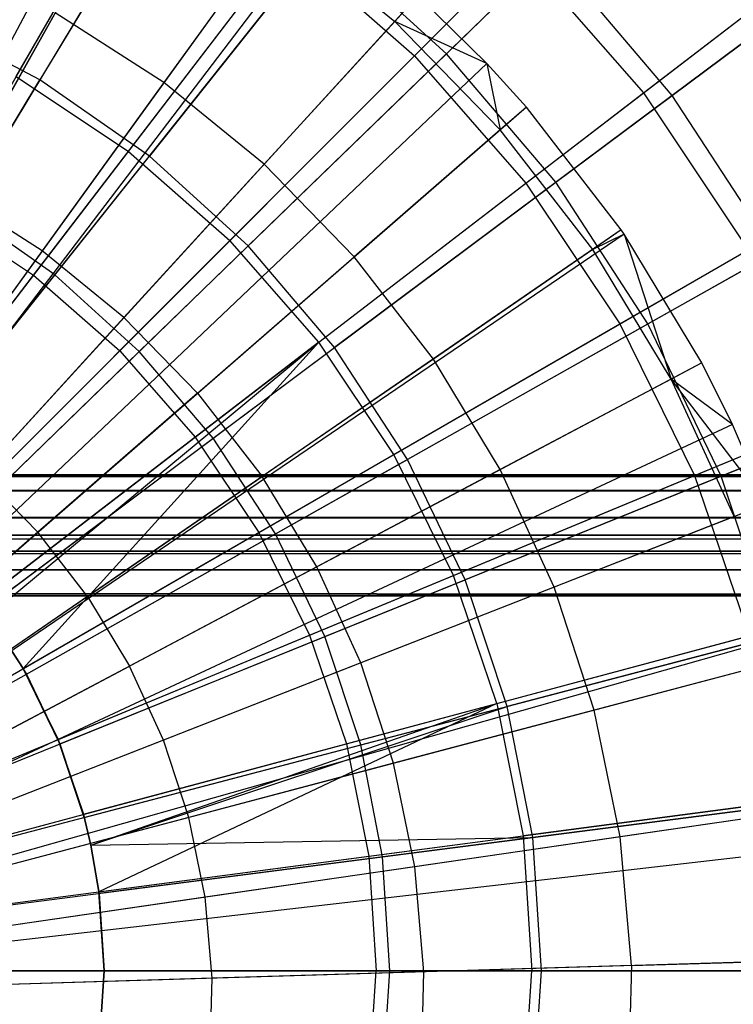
# Model space of a CAD drawing. Extents: x 0.2 to 40.1, y -6.7 to 6.7.
# Tile 505 of 516: x 38.03 to 38.495, y 3.387 to 4.028. Entities that reach past the tile are written whole.
import ezdxf

# ---------------------------------------------------------------- set-up
doc = ezdxf.new("R2010")
doc.units = 0
doc.header["$MEASUREMENT"] = 0
doc.layers.get('0').update_dxf_attribs({"color": 13, "linetype": 'CONTINUOUS'})

# ---------------------------------------------------------------- blocks, each defined once
blk = doc.blocks.new('SNOWBALL_XIV_PM3_STL')
at = {"color": 0}
for p, q in [((38.10807, 4.17114, 17.39542), (37.77568, 3.54749, 17.61196)), ((38.10807, 4.17114, 17.39542), (37.77568, 3.54749, 17.61196)), ((38.12571, 4.16148, 17.39542), (37.77925, 3.54554, 17.61196)), ((38.12571, 4.16148, 17.39542), (37.77925, 3.54554, 17.61196)), ((38.21089, 4.10694, 17.39542), (37.79647, 3.53451, 17.61196)), ((38.21089, 4.10694, 17.39542), (37.79647, 3.53451, 17.61196)), ((38.22807, 4.09418, 17.39542), (37.79995, 3.53193, 17.61196)), ((38.22807, 4.09418, 17.39542), (37.79995, 3.53193, 17.61196)), ((38.1977, 4.08873, 17.40591), (38.12379, 3.98664, 17.45998)), ((38.1977, 4.08873, 17.40591), (38.12379, 3.98664, 17.45998)), ((38.1977, 4.08873, 17.40591), (38.27412, 4.02646, 17.40591)), ((38.1977, 4.08873, 17.40591), (38.27412, 4.02646, 17.40591)), ((38.28929, 4.04305, 17.39542), (37.81233, 3.52159, 17.61196)), ((38.28929, 4.04305, 17.39542), (37.81233, 3.52159, 17.61196)), ((38.28929, 4.04305, 17.39542), (38.27412, 4.02646, 17.40591)), ((38.28929, 4.04305, 17.39542), (38.27412, 4.02646, 17.40591)), ((38.33418, 3.99897, 17.39542), (38.28929, 4.04305, 17.39542)), ((38.33418, 3.99897, 17.39542), (38.28929, 4.04305, 17.39542)), ((38.05289, 4.03203, 17.45998), (37.98657, 3.91411, 17.50945)), ((38.05289, 4.03203, 17.45998), (37.98657, 3.91411, 17.50945)), ((38.12379, 3.98664, 17.45998), (38.05289, 4.03203, 17.45998)), ((38.12379, 3.98664, 17.45998), (38.05289, 4.03203, 17.45998)), ((38.18905, 3.93346, 17.45998), (38.27412, 4.02646, 17.40591)), ((38.18905, 3.93346, 17.45998), (38.27412, 4.02646, 17.40591)), ((38.34294, 3.95589, 17.40591), (38.27412, 4.02646, 17.40591)), ((38.34294, 3.95589, 17.40591), (38.27412, 4.02646, 17.40591)), ((38.33418, 3.99897, 17.39542), (38.27412, 4.02646, 17.40591)), ((38.33418, 3.99897, 17.39542), (38.27412, 4.02646, 17.40591)), ((38.33418, 3.99897, 17.39542), (37.82141, 3.51268, 17.61196)), ((38.33418, 3.99897, 17.39542), (37.82141, 3.51268, 17.61196)), ((38.35991, 3.97064, 17.39542), (38.33418, 3.99897, 17.39542)), ((38.33418, 3.99897, 17.39542), (38.34294, 3.95589, 17.40591)), ((38.33418, 3.99897, 17.39542), (38.34294, 3.95589, 17.40591)), ((38.35991, 3.97064, 17.39542), (38.33418, 3.99897, 17.39542)), ((38.12379, 3.98664, 17.45998), (38.04446, 3.87705, 17.50945)), ((38.12379, 3.98664, 17.45998), (38.04446, 3.87705, 17.50945)), ((38.18905, 3.93346, 17.45998), (38.12379, 3.98664, 17.45998)), ((38.18905, 3.93346, 17.45998), (38.12379, 3.98664, 17.45998)), ((38.35991, 3.97064, 17.39542), (37.82661, 3.50695, 17.61196)), ((38.35991, 3.97064, 17.39542), (37.82661, 3.50695, 17.61196)), ((38.35991, 3.97064, 17.39542), (38.34294, 3.95589, 17.40591)), ((38.35991, 3.97064, 17.39542), (38.34294, 3.95589, 17.40591)), ((38.4218, 3.89065, 17.39542), (38.35991, 3.97064, 17.39542)), ((38.4218, 3.89065, 17.39542), (38.35991, 3.97064, 17.39542)), ((38.34294, 3.95589, 17.40591), (38.24782, 3.87319, 17.45998)), ((38.34294, 3.95589, 17.40591), (38.24782, 3.87319, 17.45998)), ((38.40327, 3.87793, 17.40591), (38.34294, 3.95589, 17.40591)), ((38.40327, 3.87793, 17.40591), (38.34294, 3.95589, 17.40591)), ((38.18905, 3.93346, 17.45998), (38.09774, 3.83363, 17.50945)), ((38.18905, 3.93346, 17.45998), (38.09774, 3.83363, 17.50945)), ((38.18905, 3.93346, 17.45998), (38.24782, 3.87319, 17.45998)), ((38.18905, 3.93346, 17.45998), (38.24782, 3.87319, 17.45998)), ((38.04446, 3.87705, 17.50945), (37.98657, 3.91411, 17.50945)), ((38.04446, 3.87705, 17.50945), (37.98657, 3.91411, 17.50945)), ((38.4218, 3.89065, 17.39542), (37.83912, 3.49077, 17.61196)), ((38.4218, 3.89065, 17.39542), (37.83912, 3.49077, 17.61196)), ((38.42363, 3.88797, 17.39542), (37.83912, 3.49077, 17.61196)), ((38.42363, 3.88797, 17.39542), (37.83912, 3.49077, 17.61196)), ((38.4218, 3.89065, 17.39542), (38.40327, 3.87793, 17.40591)), ((38.4218, 3.89065, 17.39542), (38.40327, 3.87793, 17.40591)), ((38.42363, 3.88797, 17.39542), (38.40327, 3.87793, 17.40591)), ((38.42363, 3.88797, 17.39542), (38.40327, 3.87793, 17.40591)), ((38.42363, 3.88797, 17.39542), (38.4218, 3.89065, 17.39542)), ((38.42363, 3.88797, 17.39542), (38.4218, 3.89065, 17.39542)), ((38.47418, 3.80412, 17.39542), (38.42363, 3.88797, 17.39542)), ((38.42363, 3.88797, 17.39542), (38.45432, 3.7936, 17.40591)), ((38.42363, 3.88797, 17.39542), (38.45432, 3.7936, 17.40591)), ((38.47418, 3.80412, 17.39542), (38.42363, 3.88797, 17.39542)), ((38.04446, 3.87705, 17.50945), (37.96349, 3.76522, 17.55129)), ((38.04446, 3.87705, 17.50945), (37.96349, 3.76522, 17.55129)), ((38.09774, 3.83363, 17.50945), (38.04446, 3.87705, 17.50945)), ((38.09774, 3.83363, 17.50945), (38.04446, 3.87705, 17.50945)), ((38.14573, 3.78442, 17.50945), (38.24782, 3.87319, 17.45998)), ((38.14573, 3.78442, 17.50945), (38.24782, 3.87319, 17.45998)), ((38.29934, 3.80661, 17.45998), (38.24782, 3.87319, 17.45998)), ((38.29934, 3.80661, 17.45998), (38.24782, 3.87319, 17.45998)), ((38.40327, 3.87793, 17.40591), (38.29934, 3.80661, 17.45998)), ((38.40327, 3.87793, 17.40591), (38.29934, 3.80661, 17.45998)), ((38.45432, 3.7936, 17.40591), (38.40327, 3.87793, 17.40591)), ((38.45432, 3.7936, 17.40591), (38.40327, 3.87793, 17.40591)), ((38.09774, 3.83363, 17.50945), (38.00456, 3.73176, 17.55129)), ((38.09774, 3.83363, 17.50945), (38.00456, 3.73176, 17.55129)), ((38.14573, 3.78442, 17.50945), (38.09774, 3.83363, 17.50945)), ((38.14573, 3.78442, 17.50945), (38.09774, 3.83363, 17.50945)), ((38.47418, 3.80412, 17.39542), (37.84972, 3.47328, 17.61196)), ((38.47418, 3.80412, 17.39542), (37.84972, 3.47328, 17.61196)), ((38.29934, 3.80661, 17.45998), (38.18779, 3.73006, 17.50945)), ((38.29934, 3.80661, 17.45998), (38.18779, 3.73006, 17.50945)), ((38.34294, 3.73459, 17.45998), (38.29934, 3.80661, 17.45998)), ((38.34294, 3.73459, 17.45998), (38.29934, 3.80661, 17.45998)), ((38.47418, 3.80412, 17.39542), (38.45432, 3.7936, 17.40591)), ((38.47418, 3.80412, 17.39542), (38.45432, 3.7936, 17.40591)), ((38.49413, 3.76406, 17.39542), (38.47418, 3.80412, 17.39542)), ((38.49413, 3.76406, 17.39542), (38.47418, 3.80412, 17.39542)), ((38.45432, 3.7936, 17.40591), (38.34294, 3.73459, 17.45998)), ((38.45432, 3.7936, 17.40591), (38.34294, 3.73459, 17.45998)), ((38.49542, 3.704, 17.40591), (38.45432, 3.7936, 17.40591)), ((38.49542, 3.704, 17.40591), (38.45432, 3.7936, 17.40591)), ((38.51635, 3.71219, 17.39542), (38.45432, 3.7936, 17.40591)), ((38.51635, 3.71219, 17.39542), (38.45432, 3.7936, 17.40591)), ((38.49413, 3.76406, 17.39542), (38.45432, 3.7936, 17.40591)), ((38.49413, 3.76406, 17.39542), (38.45432, 3.7936, 17.40591)), ((38.14573, 3.78442, 17.50945), (38.04154, 3.69383, 17.55129)), ((38.14573, 3.78442, 17.50945), (38.04154, 3.69383, 17.55129)), ((38.14573, 3.78442, 17.50945), (38.18779, 3.73006, 17.50945)), ((38.14573, 3.78442, 17.50945), (38.18779, 3.73006, 17.50945)), ((38.49413, 3.76406, 17.39542), (37.85375, 3.46517, 17.61196)), ((38.49413, 3.76406, 17.39542), (37.85375, 3.46517, 17.61196)), ((38.51635, 3.71219, 17.39542), (38.49413, 3.76406, 17.39542)), ((38.51635, 3.71219, 17.39542), (38.49413, 3.76406, 17.39542)), ((39.42879, 3.73129, 51.61956), (0.85168, 3.73129, 51.61956)), ((0.85168, 3.73129, 51.61956), (39.42499, 3.73025, 51.63235)), ((0.85168, 3.73129, 51.61956), (39.42499, 3.73025, 51.63235)), ((0.85168, 3.73129, 50.9109), (39.42879, 3.73129, 50.9109)), ((0.85168, 3.73129, 50.9109), (39.42879, 3.73129, 50.9109)), ((39.42879, 3.73129, 51.61956), (0.85168, 3.73129, 51.61956)), ((38.04154, 3.69383, 17.55129), (38.00456, 3.73176, 17.55129)), ((38.04154, 3.69383, 17.55129), (38.00456, 3.73176, 17.55129)), ((38.34294, 3.73459, 17.45998), (38.22339, 3.67125, 17.50945)), ((38.34294, 3.73459, 17.45998), (38.22339, 3.67125, 17.50945)), ((38.37804, 3.65807, 17.45998), (38.34294, 3.73459, 17.45998)), ((38.37804, 3.65807, 17.45998), (38.34294, 3.73459, 17.45998)), ((0.85988, 3.72647, 51.6467), (39.42499, 3.73025, 51.63235)), ((0.85988, 3.72647, 51.6467), (39.42499, 3.73025, 51.63235)), ((0.85988, 3.72647, 51.6467), (39.4168, 3.72107, 51.65835)), ((0.85988, 3.72647, 51.6467), (39.4168, 3.72107, 51.65835)), ((38.07396, 3.65194, 17.55129), (38.18779, 3.73006, 17.50945)), ((38.07396, 3.65194, 17.55129), (38.18779, 3.73006, 17.50945)), ((38.22339, 3.67125, 17.50945), (38.18779, 3.73006, 17.50945)), ((38.22339, 3.67125, 17.50945), (38.18779, 3.73006, 17.50945)), ((0.86808, 3.71258, 51.67051), (39.4168, 3.72107, 51.65835)), ((0.86808, 3.71258, 51.67051), (39.4168, 3.72107, 51.65835)), ((0.86808, 3.71258, 51.67051), (39.4086, 3.7035, 51.67959)), ((0.86808, 3.71258, 51.67051), (39.4086, 3.7035, 51.67959)), ((38.51635, 3.71219, 17.39542), (37.85824, 3.45469, 17.61196)), ((38.51635, 3.71219, 17.39542), (37.85824, 3.45469, 17.61196)), ((0.87627, 3.69134, 51.68808), (39.4086, 3.7035, 51.67959)), ((0.87627, 3.69134, 51.68808), (39.4086, 3.7035, 51.67959)), ((38.49542, 3.704, 17.40591), (38.37804, 3.65807, 17.45998)), ((38.49542, 3.704, 17.40591), (38.37804, 3.65807, 17.45998)), ((38.04154, 3.69383, 17.55129), (37.93509, 3.60127, 17.5855)), ((38.04154, 3.69383, 17.55129), (37.93509, 3.60127, 17.5855)), ((38.07396, 3.65194, 17.55129), (38.04154, 3.69383, 17.55129)), ((38.07396, 3.65194, 17.55129), (38.04154, 3.69383, 17.55129)), ((0.85168, 3.69192, 51.61956), (39.42076, 3.6896, 51.63287)), ((0.85168, 3.69192, 51.61956), (39.42076, 3.6896, 51.63287)), ((0.85168, 3.69192, 51.61956), (39.42879, 3.69192, 51.61956)), ((39.42879, 3.69192, 50.9109), (0.85168, 3.69192, 50.9109)), ((0.85168, 3.69192, 51.61956), (39.42879, 3.69192, 51.61956)), ((39.42879, 3.69192, 50.9109), (0.85168, 3.69192, 50.9109)), ((0.86195, 3.68816, 51.63636), (39.42076, 3.6896, 51.63287)), ((0.86195, 3.68816, 51.63636), (39.42076, 3.6896, 51.63287)), ((0.86195, 3.68816, 51.63636), (39.41162, 3.68169, 51.64603)), ((0.86195, 3.68816, 51.63636), (39.41162, 3.68169, 51.64603)), ((39.39221, 3.65255, 51.6983), (0.87627, 3.69134, 51.68808)), ((0.87627, 3.69134, 51.68808), (39.4004, 3.67969, 51.69348)), ((0.87627, 3.69134, 51.68808), (39.4004, 3.67969, 51.69348)), ((39.39221, 3.65255, 51.6983), (0.87627, 3.69134, 51.68808)), ((0.87109, 3.67902, 51.6487), (39.41162, 3.68169, 51.64603)), ((0.87109, 3.67902, 51.6487), (39.41162, 3.68169, 51.64603)), ((0.87109, 3.67902, 51.6487), (39.40247, 3.66935, 51.65517)), ((0.87109, 3.67902, 51.6487), (39.40247, 3.66935, 51.65517)), ((0.88023, 3.66587, 51.65661), (39.40247, 3.66935, 51.65517)), ((0.88023, 3.66587, 51.65661), (39.40247, 3.66935, 51.65517)), ((38.22339, 3.67125, 17.50945), (38.1014, 3.60662, 17.55129)), ((38.22339, 3.67125, 17.50945), (38.1014, 3.60662, 17.55129)), ((38.25205, 3.60878, 17.50945), (38.22339, 3.67125, 17.50945)), ((38.25205, 3.60878, 17.50945), (38.22339, 3.67125, 17.50945)), ((0.88023, 3.66587, 51.65661), (39.39221, 3.65255, 51.65893)), ((0.88023, 3.66587, 51.65661), (39.39221, 3.65255, 51.65893)), ((39.39221, 3.65255, 51.6983), (0.88447, 3.66534, 51.69725)), ((39.39221, 3.65255, 51.6983), (0.88447, 3.66534, 51.69725)), ((38.37804, 3.65807, 17.45998), (38.25205, 3.60878, 17.50945)), ((38.37804, 3.65807, 17.45998), (38.25205, 3.60878, 17.50945)), ((38.40419, 3.57806, 17.45998), (38.37804, 3.65807, 17.45998)), ((38.40419, 3.57806, 17.45998), (38.37804, 3.65807, 17.45998)), ((39.39221, 3.65255, 51.6983), (10.67572, 3.65238, 51.6983)), ((10.67572, 3.65238, 51.65893), (39.39221, 3.65255, 51.65893)), ((39.39221, 3.65255, 51.6983), (10.67572, 3.65238, 51.6983)), ((10.67572, 3.65238, 51.65893), (39.39221, 3.65255, 51.65893)), ((38.07396, 3.65194, 17.55129), (37.95765, 3.57212, 17.5855)), ((38.07396, 3.65194, 17.55129), (37.95765, 3.57212, 17.5855)), ((38.07396, 3.65194, 17.55129), (38.1014, 3.60662, 17.55129)), ((38.07396, 3.65194, 17.55129), (38.1014, 3.60662, 17.55129)), ((38.54383, 3.63045, 17.39542), (37.8638, 3.43815, 17.61196)), ((38.54383, 3.63045, 17.39542), (37.8638, 3.43815, 17.61196)), ((38.54777, 3.61606, 17.39542), (37.8646, 3.43524, 17.61196)), ((38.54777, 3.61606, 17.39542), (37.8646, 3.43524, 17.61196)), ((38.52604, 3.6103, 17.40591), (38.40419, 3.57806, 17.45998)), ((38.52604, 3.6103, 17.40591), (38.40419, 3.57806, 17.45998)), ((37.97674, 3.54058, 17.5855), (38.1014, 3.60662, 17.55129)), ((37.97674, 3.54058, 17.5855), (38.1014, 3.60662, 17.55129)), ((38.12348, 3.55847, 17.55129), (38.1014, 3.60662, 17.55129)), ((38.12348, 3.55847, 17.55129), (38.1014, 3.60662, 17.55129)), ((38.25205, 3.60878, 17.50945), (38.12348, 3.55847, 17.55129)), ((38.25205, 3.60878, 17.50945), (38.12348, 3.55847, 17.55129)), ((38.2734, 3.54344, 17.50945), (38.25205, 3.60878, 17.50945)), ((38.2734, 3.54344, 17.50945), (38.25205, 3.60878, 17.50945)), ((38.40419, 3.57806, 17.45998), (38.2734, 3.54344, 17.50945)), ((38.40419, 3.57806, 17.45998), (38.2734, 3.54344, 17.50945)), ((38.42105, 3.49558, 17.45998), (38.40419, 3.57806, 17.45998)), ((38.42105, 3.49558, 17.45998), (38.40419, 3.57806, 17.45998)), ((38.12348, 3.55847, 17.55129), (37.99212, 3.50707, 17.5855)), ((38.12348, 3.55847, 17.55129), (37.99212, 3.50707, 17.5855)), ((38.13994, 3.50812, 17.55129), (38.12348, 3.55847, 17.55129)), ((38.13994, 3.50812, 17.55129), (38.12348, 3.55847, 17.55129)), ((38.2734, 3.54344, 17.50945), (38.13994, 3.50812, 17.55129)), ((38.2734, 3.54344, 17.50945), (38.13994, 3.50812, 17.55129)), ((38.28717, 3.4761, 17.50945), (38.2734, 3.54344, 17.50945)), ((38.28717, 3.4761, 17.50945), (38.2734, 3.54344, 17.50945)), ((38.56802, 3.51696, 17.39542), (37.86869, 3.4152, 17.61196)), ((38.56802, 3.51696, 17.39542), (37.86869, 3.4152, 17.61196)), ((38.54578, 3.51373, 17.40591), (38.42105, 3.49558, 17.45998)), ((38.54578, 3.51373, 17.40591), (38.42105, 3.49558, 17.45998)), ((38.13994, 3.50812, 17.55129), (38.00357, 3.47202, 17.5855)), ((38.13994, 3.50812, 17.55129), (38.00357, 3.47202, 17.5855)), ((38.15055, 3.45622, 17.55129), (38.13994, 3.50812, 17.55129)), ((38.15055, 3.45622, 17.55129), (38.13994, 3.50812, 17.55129)), ((38.42105, 3.49558, 17.45998), (38.28717, 3.4761, 17.50945)), ((38.42105, 3.49558, 17.45998), (38.28717, 3.4761, 17.50945)), ((38.42839, 3.41171, 17.45998), (38.42105, 3.49558, 17.45998)), ((38.42839, 3.41171, 17.45998), (38.42105, 3.49558, 17.45998)), ((38.57146, 3.49059, 17.39542), (37.86939, 3.40987, 17.61196)), ((38.57146, 3.49059, 17.39542), (37.86939, 3.40987, 17.61196)), ((38.28717, 3.4761, 17.50945), (38.15055, 3.45622, 17.55129)), ((38.28717, 3.4761, 17.50945), (38.15055, 3.45622, 17.55129)), ((38.29316, 3.40762, 17.50945), (38.28717, 3.4761, 17.50945)), ((38.29316, 3.40762, 17.50945), (38.28717, 3.4761, 17.50945)), ((38.15055, 3.45622, 17.55129), (38.01095, 3.4359, 17.5855)), ((38.15055, 3.45622, 17.55129), (38.01095, 3.4359, 17.5855)), ((38.15517, 3.40345, 17.55129), (38.15055, 3.45622, 17.55129)), ((38.15517, 3.40345, 17.55129), (38.15055, 3.45622, 17.55129)), ((38.57685, 3.41621, 17.39542), (37.87048, 3.39483, 17.61196)), ((38.57685, 3.41621, 17.39542), (37.87048, 3.39483, 17.61196)), ((38.42839, 3.41171, 17.45998), (38.29316, 3.40762, 17.50945)), ((38.42839, 3.41171, 17.45998), (38.29316, 3.40762, 17.50945)), ((38.42839, 3.41171, 17.45998), (38.42613, 3.32756, 17.45998)), ((38.42839, 3.41171, 17.45998), (38.42613, 3.32756, 17.45998)), ((38.42839, 3.41171, 17.45998), (38.55438, 3.41553, 17.40591)), ((38.42839, 3.41171, 17.45998), (38.55438, 3.41553, 17.40591)), ((38.29316, 3.40762, 17.50945), (38.15517, 3.40345, 17.55129)), ((38.29316, 3.40762, 17.50945), (38.15517, 3.40345, 17.55129)), ((38.29132, 3.33891, 17.50945), (38.29316, 3.40762, 17.50945)), ((38.29132, 3.33891, 17.50945), (38.29316, 3.40762, 17.50945)), ((38.15517, 3.40345, 17.55129), (38.01417, 3.39918, 17.5855)), ((38.15517, 3.40345, 17.55129), (38.01417, 3.39918, 17.5855)), ((38.15374, 3.35049, 17.55129), (38.15517, 3.40345, 17.55129)), ((38.15374, 3.35049, 17.55129), (38.15517, 3.40345, 17.55129))]:
    blk.add_line(p, q, dxfattribs=at)
blk = doc.blocks.new('GRUPUJ_1')
at = {"color": 0}
for p, q in [((37.82134, 10.65014, 16.85159), (37.95463, 10.88102, 16.73693)), ((37.82134, 10.65014, 16.85159), (37.95463, 10.88102, 16.73693)), ((37.97916, 10.88277, 16.82873), (37.83686, 10.64804, 16.92993)), ((37.97916, 10.88277, 16.82873), (37.83686, 10.64804, 16.92993)), ((38.1017, 10.66503, 12.46637), (38.2924, 10.84971, 12.58933)), ((38.1017, 10.66503, 12.46637), (38.2924, 10.84971, 12.58933)), ((38.08082, 10.6636, 12.5461), (38.26235, 10.84513, 12.68143)), ((38.08082, 10.6636, 12.5461), (38.26235, 10.84513, 12.68143)), ((37.89444, 10.6013, 16.85159), (38.05674, 10.8128, 16.73693)), ((37.89444, 10.6013, 16.85159), (38.05674, 10.8128, 16.73693)), ((38.07929, 10.81293, 16.82873), (37.90814, 10.59831, 16.92993)), ((38.07929, 10.81293, 16.82873), (37.90814, 10.59831, 16.92993)), ((37.78567, 10.5636, 12.37717), (37.93011, 10.80187, 12.46637)), ((37.78567, 10.5636, 12.37717), (37.93011, 10.80187, 12.46637)), ((37.77059, 10.56225, 12.44383), (37.90638, 10.79745, 12.5461)), ((37.77059, 10.56225, 12.44383), (37.90638, 10.79745, 12.5461)), ((38.23002, 10.63951, 16.73693), (38.42854, 10.79184, 16.58993)), ((38.23002, 10.63951, 16.73693), (38.42854, 10.79184, 16.58993)), ((38.45708, 10.79333, 16.69438), (38.2488, 10.63789, 16.82873)), ((38.45708, 10.79333, 16.69438), (38.2488, 10.63789, 16.82873)), ((37.84658, 10.52111, 12.37717), (38.0203, 10.73895, 12.46637)), ((37.84658, 10.52111, 12.37717), (38.0203, 10.73895, 12.46637)), ((38.1017, 10.66503, 12.46637), (38.0203, 10.73895, 12.46637)), ((38.1017, 10.66503, 12.46637), (38.0203, 10.73895, 12.46637)), ((38.17298, 10.5813, 12.46637), (38.38573, 10.74007, 12.58933)), ((38.17298, 10.5813, 12.46637), (38.38573, 10.74007, 12.58933)), ((37.83265, 10.52078, 12.44383), (37.99799, 10.73624, 12.5461)), ((37.83265, 10.52078, 12.44383), (37.99799, 10.73624, 12.5461)), ((38.14906, 10.73184, 16.73693), (37.96055, 10.54332, 16.85159)), ((38.14906, 10.73184, 16.73693), (37.96055, 10.54332, 16.85159)), ((38.16967, 10.73085, 16.82873), (37.97248, 10.53988, 16.92993)), ((38.16967, 10.73085, 16.82873), (37.97248, 10.53988, 16.92993)), ((37.99799, 10.73624, 12.5461), (38.08082, 10.6636, 12.5461)), ((37.99799, 10.73624, 12.5461), (38.08082, 10.6636, 12.5461)), ((38.14906, 10.73184, 16.73693), (38.23002, 10.63951, 16.73693)), ((38.14906, 10.73184, 16.73693), (38.23002, 10.63951, 16.73693)), ((38.15346, 10.58077, 12.5461), (38.35713, 10.73705, 12.68143)), ((38.15346, 10.58077, 12.5461), (38.35713, 10.73705, 12.68143)), ((38.2488, 10.63789, 16.82873), (38.16967, 10.73085, 16.82873)), ((38.2488, 10.63789, 16.82873), (38.16967, 10.73085, 16.82873)), ((37.83686, 10.64804, 16.92993), (37.7598, 10.68824, 16.92993)), ((37.83686, 10.64804, 16.92993), (37.7598, 10.68824, 16.92993)), ((37.88878, 10.47156, 12.44383), (38.08082, 10.6636, 12.5461)), ((37.88878, 10.47156, 12.44383), (38.08082, 10.6636, 12.5461)), ((37.90155, 10.47119, 12.37717), (38.1017, 10.66503, 12.46637)), ((37.90155, 10.47119, 12.37717), (38.1017, 10.66503, 12.46637)), ((38.08082, 10.6636, 12.5461), (38.15346, 10.58077, 12.5461)), ((38.08082, 10.6636, 12.5461), (38.15346, 10.58077, 12.5461)), ((38.17298, 10.5813, 12.46637), (38.1017, 10.66503, 12.46637)), ((38.17298, 10.5813, 12.46637), (38.1017, 10.66503, 12.46637)), ((37.68916, 10.40441, 16.99641), (37.83686, 10.64804, 16.92993)), ((37.68916, 10.40441, 16.99641), (37.83686, 10.64804, 16.92993)), ((37.82134, 10.65014, 16.85159), (37.89444, 10.6013, 16.85159)), ((37.82134, 10.65014, 16.85159), (37.89444, 10.6013, 16.85159)), ((37.90814, 10.59831, 16.92993), (37.83686, 10.64804, 16.92993)), ((37.90814, 10.59831, 16.92993), (37.83686, 10.64804, 16.92993)), ((38.01852, 10.47722, 16.85159), (38.23002, 10.63951, 16.73693)), ((38.01852, 10.47722, 16.85159), (38.23002, 10.63951, 16.73693)), ((38.2488, 10.63789, 16.82873), (38.02882, 10.4737, 16.92993)), ((38.2488, 10.63789, 16.82873), (38.02882, 10.4737, 16.92993)), ((38.23002, 10.63951, 16.73693), (38.29825, 10.53741, 16.73693)), ((38.23002, 10.63951, 16.73693), (38.29825, 10.53741, 16.73693)), ((38.31541, 10.53557, 16.82873), (38.2488, 10.63789, 16.82873)), ((38.31541, 10.53557, 16.82873), (38.2488, 10.63789, 16.82873)), ((38.21467, 10.48916, 12.5461), (38.437, 10.61752, 12.68143)), ((38.21467, 10.48916, 12.5461), (38.437, 10.61752, 12.68143)), ((38.23297, 10.48914, 12.46637), (38.46428, 10.61941, 12.58933)), ((38.23297, 10.48914, 12.46637), (38.46428, 10.61941, 12.58933)), ((37.72471, 10.3801, 16.9321), (37.89444, 10.6013, 16.85159)), ((37.72471, 10.3801, 16.9321), (37.89444, 10.6013, 16.85159)), ((37.73051, 10.37557, 16.99641), (37.90814, 10.59831, 16.92993)), ((37.73051, 10.37557, 16.99641), (37.90814, 10.59831, 16.92993)), ((37.89444, 10.6013, 16.85159), (37.96055, 10.54332, 16.85159)), ((37.89444, 10.6013, 16.85159), (37.96055, 10.54332, 16.85159)), ((37.97248, 10.53988, 16.92993), (37.90814, 10.59831, 16.92993)), ((37.97248, 10.53988, 16.92993), (37.90814, 10.59831, 16.92993)), ((37.938, 10.41543, 12.44383), (38.15346, 10.58077, 12.5461)), ((37.938, 10.41543, 12.44383), (38.15346, 10.58077, 12.5461)), ((37.94968, 10.41465, 12.37717), (38.17298, 10.5813, 12.46637)), ((37.94968, 10.41465, 12.37717), (38.17298, 10.5813, 12.46637)), ((38.15346, 10.58077, 12.5461), (38.21467, 10.48916, 12.5461)), ((38.15346, 10.58077, 12.5461), (38.21467, 10.48916, 12.5461)), ((38.23297, 10.48914, 12.46637), (38.17298, 10.5813, 12.46637)), ((38.23297, 10.48914, 12.46637), (38.17298, 10.5813, 12.46637)), ((37.77059, 10.56225, 12.44383), (37.83265, 10.52078, 12.44383)), ((37.77059, 10.56225, 12.44383), (37.83265, 10.52078, 12.44383)), ((37.84658, 10.52111, 12.37717), (37.78567, 10.5636, 12.37717)), ((37.84658, 10.52111, 12.37717), (37.78567, 10.5636, 12.37717)), ((37.7634, 10.34617, 16.9321), (37.96055, 10.54332, 16.85159)), ((37.7634, 10.34617, 16.9321), (37.96055, 10.54332, 16.85159)), ((37.76782, 10.34168, 16.99641), (37.97248, 10.53988, 16.92993)), ((37.76782, 10.34168, 16.99641), (37.97248, 10.53988, 16.92993)), ((38.01852, 10.47722, 16.85159), (37.96055, 10.54332, 16.85159)), ((38.01852, 10.47722, 16.85159), (37.96055, 10.54332, 16.85159)), ((38.02882, 10.4737, 16.92993), (37.97248, 10.53988, 16.92993)), ((38.02882, 10.4737, 16.92993), (37.97248, 10.53988, 16.92993)), ((38.06737, 10.40411, 16.85159), (38.29825, 10.53741, 16.73693)), ((38.06737, 10.40411, 16.85159), (38.29825, 10.53741, 16.73693)), ((38.31541, 10.53557, 16.82873), (38.07623, 10.40086, 16.92993)), ((38.31541, 10.53557, 16.82873), (38.07623, 10.40086, 16.92993)), ((37.66085, 10.29687, 12.37624), (37.83265, 10.52078, 12.44383)), ((37.66085, 10.29687, 12.37624), (37.83265, 10.52078, 12.44383)), ((37.66731, 10.29632, 12.3231), (37.84658, 10.52111, 12.37717)), ((37.66731, 10.29632, 12.3231), (37.84658, 10.52111, 12.37717)), ((37.83265, 10.52078, 12.44383), (37.88878, 10.47156, 12.44383)), ((37.83265, 10.52078, 12.44383), (37.88878, 10.47156, 12.44383)), ((37.90155, 10.47119, 12.37717), (37.84658, 10.52111, 12.37717)), ((37.90155, 10.47119, 12.37717), (37.84658, 10.52111, 12.37717)), ((37.97947, 10.35337, 12.44383), (38.21467, 10.48916, 12.5461)), ((37.97947, 10.35337, 12.44383), (38.21467, 10.48916, 12.5461)), ((37.9902, 10.35241, 12.37717), (38.23297, 10.48914, 12.46637)), ((37.9902, 10.35241, 12.37717), (38.23297, 10.48914, 12.46637)), ((38.21467, 10.48916, 12.5461), (38.2634, 10.39035, 12.5461)), ((38.21467, 10.48916, 12.5461), (38.2634, 10.39035, 12.5461)), ((38.28068, 10.39006, 12.46637), (38.23297, 10.48914, 12.46637)), ((38.28068, 10.39006, 12.46637), (38.23297, 10.48914, 12.46637)), ((38.2634, 10.39035, 12.5461), (38.50058, 10.48859, 12.68143)), ((38.2634, 10.39035, 12.5461), (38.50058, 10.48859, 12.68143)), ((38.28068, 10.39006, 12.46637), (38.52674, 10.48969, 12.58933)), ((38.28068, 10.39006, 12.46637), (38.52674, 10.48969, 12.58933)), ((38.01852, 10.47722, 16.85159), (37.79732, 10.30749, 16.9321)), ((38.01852, 10.47722, 16.85159), (37.79732, 10.30749, 16.9321)), ((37.80348, 10.29924, 16.9321), (38.01852, 10.47722, 16.85159)), ((37.80348, 10.29924, 16.9321), (38.01852, 10.47722, 16.85159)), ((37.82591, 10.26471, 16.9321), (38.01852, 10.47722, 16.85159)), ((37.82591, 10.26471, 16.9321), (38.01852, 10.47722, 16.85159)), ((38.06737, 10.40411, 16.85159), (38.01852, 10.47722, 16.85159)), ((38.06737, 10.40411, 16.85159), (38.01852, 10.47722, 16.85159)), ((37.68922, 10.272, 12.37624), (37.88878, 10.47156, 12.44383)), ((37.68922, 10.272, 12.37624), (37.88878, 10.47156, 12.44383)), ((37.69501, 10.27117, 12.3231), (37.90155, 10.47119, 12.37717)), ((37.69501, 10.27117, 12.3231), (37.90155, 10.47119, 12.37717)), ((37.80049, 10.3033, 16.99641), (38.02882, 10.4737, 16.92993)), ((37.80049, 10.3033, 16.99641), (38.02882, 10.4737, 16.92993)), ((37.88878, 10.47156, 12.44383), (37.938, 10.41543, 12.44383)), ((37.88878, 10.47156, 12.44383), (37.938, 10.41543, 12.44383)), ((37.94968, 10.41465, 12.37717), (37.90155, 10.47119, 12.37717)), ((37.94968, 10.41465, 12.37717), (37.90155, 10.47119, 12.37717)), ((38.07623, 10.40086, 16.92993), (38.02882, 10.4737, 16.92993)), ((38.07623, 10.40086, 16.92993), (38.02882, 10.4737, 16.92993)), ((38.10625, 10.32526, 16.85159), (38.35256, 10.42728, 16.73693)), ((38.10625, 10.32526, 16.85159), (38.35256, 10.42728, 16.73693)), ((38.36838, 10.42557, 16.82873), (38.11394, 10.32256, 16.92993)), ((38.36838, 10.42557, 16.82873), (38.11394, 10.32256, 16.92993)), ((37.7141, 10.24363, 12.37624), (37.938, 10.41543, 12.44383)), ((37.7141, 10.24363, 12.37624), (37.938, 10.41543, 12.44383)), ((37.71926, 10.24268, 12.3231), (37.94968, 10.41465, 12.37717)), ((37.71926, 10.24268, 12.3231), (37.94968, 10.41465, 12.37717)), ((37.938, 10.41543, 12.44383), (37.97947, 10.35337, 12.44383)), ((37.938, 10.41543, 12.44383), (37.97947, 10.35337, 12.44383)), ((37.9902, 10.35241, 12.37717), (37.94968, 10.41465, 12.37717)), ((37.9902, 10.35241, 12.37717), (37.94968, 10.41465, 12.37717)), ((37.82591, 10.26471, 16.9321), (38.06737, 10.40411, 16.85159)), ((37.82591, 10.26471, 16.9321), (38.06737, 10.40411, 16.85159)), ((38.10625, 10.32526, 16.85159), (38.06737, 10.40411, 16.85159)), ((38.10625, 10.32526, 16.85159), (38.06737, 10.40411, 16.85159)), ((37.82799, 10.26106, 16.99641), (38.07623, 10.40086, 16.92993)), ((37.82799, 10.26106, 16.99641), (38.07623, 10.40086, 16.92993)), ((38.11394, 10.32256, 16.92993), (38.07623, 10.40086, 16.92993)), ((38.11394, 10.32256, 16.92993), (38.07623, 10.40086, 16.92993)), ((38.01249, 10.28642, 12.44383), (38.2634, 10.39035, 12.5461)), ((38.01249, 10.28642, 12.44383), (38.2634, 10.39035, 12.5461)), ((38.02241, 10.2855, 12.37717), (38.28068, 10.39006, 12.46637)), ((38.02241, 10.2855, 12.37717), (38.28068, 10.39006, 12.46637)), ((38.2634, 10.39035, 12.5461), (38.29882, 10.28603, 12.5461)), ((38.2634, 10.39035, 12.5461), (38.29882, 10.28603, 12.5461)), ((38.31533, 10.2857, 12.46637), (38.28068, 10.39006, 12.46637)), ((38.31533, 10.2857, 12.46637), (38.28068, 10.39006, 12.46637)), ((37.73506, 10.21226, 12.37624), (37.97947, 10.35337, 12.44383)), ((37.73506, 10.21226, 12.37624), (37.97947, 10.35337, 12.44383)), ((37.97947, 10.35337, 12.44383), (38.01249, 10.28642, 12.44383)), ((37.97947, 10.35337, 12.44383), (38.01249, 10.28642, 12.44383)), ((37.73967, 10.21132, 12.3231), (37.9902, 10.35241, 12.37717)), ((37.73967, 10.21132, 12.3231), (37.9902, 10.35241, 12.37717)), ((38.02241, 10.2855, 12.37717), (37.9902, 10.35241, 12.37717)), ((38.02241, 10.2855, 12.37717), (37.9902, 10.35241, 12.37717)), ((37.84867, 10.21856, 16.9321), (38.10625, 10.32526, 16.85159)), ((37.84867, 10.21856, 16.9321), (38.10625, 10.32526, 16.85159)), ((37.84986, 10.21564, 16.99641), (38.11394, 10.32256, 16.92993)), ((37.84986, 10.21564, 16.99641), (38.11394, 10.32256, 16.92993)), ((38.13451, 10.242, 16.85159), (38.10625, 10.32526, 16.85159)), ((38.13451, 10.242, 16.85159), (38.10625, 10.32526, 16.85159)), ((38.14133, 10.24007, 16.92993), (38.11394, 10.32256, 16.92993)), ((38.14133, 10.24007, 16.92993), (38.11394, 10.32256, 16.92993)), ((38.13451, 10.242, 16.85159), (38.39203, 10.311, 16.73693)), ((38.13451, 10.242, 16.85159), (38.39203, 10.311, 16.73693)), ((38.40685, 10.3097, 16.82873), (38.14133, 10.24007, 16.92993)), ((38.40685, 10.3097, 16.82873), (38.14133, 10.24007, 16.92993)), ((37.80049, 10.3033, 16.99641), (37.82799, 10.26106, 16.99641)), ((37.80049, 10.3033, 16.99641), (37.82799, 10.26106, 16.99641)), ((37.80348, 10.29924, 16.9321), (37.82591, 10.26471, 16.9321)), ((37.80348, 10.29924, 16.9321), (37.82591, 10.26471, 16.9321)), ((37.75174, 10.17842, 12.37624), (38.01249, 10.28642, 12.44383)), ((37.75174, 10.17842, 12.37624), (38.01249, 10.28642, 12.44383)), ((37.75591, 10.17761, 12.3231), (38.02241, 10.2855, 12.37717)), ((37.75591, 10.17761, 12.3231), (38.02241, 10.2855, 12.37717)), ((38.01249, 10.28642, 12.44383), (38.03648, 10.21573, 12.44383)), ((38.01249, 10.28642, 12.44383), (38.03648, 10.21573, 12.44383)), ((38.04581, 10.21503, 12.37717), (38.02241, 10.2855, 12.37717)), ((38.04581, 10.21503, 12.37717), (38.02241, 10.2855, 12.37717)), ((38.03648, 10.21573, 12.44383), (38.29882, 10.28603, 12.5461)), ((38.03648, 10.21573, 12.44383), (38.29882, 10.28603, 12.5461)), ((38.04581, 10.21503, 12.37717), (38.31533, 10.2857, 12.46637)), ((38.04581, 10.21503, 12.37717), (38.31533, 10.2857, 12.46637)), ((37.82591, 10.26471, 16.9321), (37.84867, 10.21856, 16.9321)), ((37.82799, 10.26106, 16.99641), (37.82591, 10.26471, 16.9321)), ((37.84986, 10.21564, 16.99641), (37.82591, 10.26471, 16.9321)), ((37.82591, 10.26471, 16.9321), (37.84867, 10.21856, 16.9321)), ((37.84986, 10.21564, 16.99641), (37.82591, 10.26471, 16.9321)), ((37.82799, 10.26106, 16.99641), (37.82591, 10.26471, 16.9321)), ((37.82799, 10.26106, 16.99641), (37.84986, 10.21564, 16.99641)), ((37.82799, 10.26106, 16.99641), (37.84986, 10.21564, 16.99641)), ((37.8652, 10.16984, 16.9321), (38.13451, 10.242, 16.85159)), ((37.8652, 10.16984, 16.9321), (38.13451, 10.242, 16.85159)), ((37.86574, 10.16781, 16.99641), (38.14133, 10.24007, 16.92993)), ((37.86574, 10.16781, 16.99641), (38.14133, 10.24007, 16.92993)), ((37.87001, 10.14981, 16.9321), (38.13451, 10.242, 16.85159)), ((37.87001, 10.14981, 16.9321), (38.13451, 10.242, 16.85159)), ((37.87001, 10.14981, 16.99641), (38.14133, 10.24007, 16.92993)), ((37.87001, 10.14981, 16.99641), (38.14133, 10.24007, 16.92993)), ((38.13451, 10.242, 16.85159), (37.87524, 10.11937, 16.9321)), ((38.13451, 10.242, 16.85159), (37.87524, 10.11937, 16.9321)), ((38.13451, 10.242, 16.85159), (38.15167, 10.15577, 16.85159)), ((38.13451, 10.242, 16.85159), (38.15167, 10.15577, 16.85159)), ((38.15794, 10.15477, 16.92993), (38.14133, 10.24007, 16.92993)), ((38.15794, 10.15477, 16.92993), (38.14133, 10.24007, 16.92993)), ((37.84867, 10.21856, 16.9321), (37.8652, 10.16984, 16.9321)), ((37.84986, 10.21564, 16.99641), (37.84867, 10.21856, 16.9321)), ((37.86574, 10.16781, 16.99641), (37.84867, 10.21856, 16.9321)), ((37.84867, 10.21856, 16.9321), (37.8652, 10.16984, 16.9321)), ((37.86574, 10.16781, 16.99641), (37.84867, 10.21856, 16.9321)), ((37.84986, 10.21564, 16.99641), (37.84867, 10.21856, 16.9321)), ((37.76387, 10.14269, 12.37624), (38.03648, 10.21573, 12.44383)), ((37.76387, 10.14269, 12.37624), (38.03648, 10.21573, 12.44383)), ((37.7677, 10.1421, 12.3231), (38.04581, 10.21503, 12.37717)), ((37.7677, 10.1421, 12.3231), (38.04581, 10.21503, 12.37717)), ((37.84986, 10.21564, 16.99641), (37.86574, 10.16781, 16.99641)), ((37.84986, 10.21564, 16.99641), (37.86574, 10.16781, 16.99641)), ((38.03648, 10.21573, 12.44383), (38.05104, 10.14252, 12.44383)), ((38.03648, 10.21573, 12.44383), (38.05104, 10.14252, 12.44383)), ((38.06001, 10.14214, 12.37717), (38.04581, 10.21503, 12.37717)), ((38.06001, 10.14214, 12.37717), (38.04581, 10.21503, 12.37717)), ((38.41598, 10.19056, 16.73693), (38.15167, 10.15577, 16.85159)), ((38.41598, 10.19056, 16.73693), (38.15167, 10.15577, 16.85159)), ((38.43019, 10.18987, 16.82873), (38.15794, 10.15477, 16.92993)), ((38.43019, 10.18987, 16.82873), (38.15794, 10.15477, 16.92993)), ((38.05104, 10.14252, 12.44383), (38.32031, 10.17797, 12.5461)), ((38.05104, 10.14252, 12.44383), (38.32031, 10.17797, 12.5461)), ((38.06001, 10.14214, 12.37717), (38.33635, 10.17777, 12.46637)), ((38.06001, 10.14214, 12.37717), (38.33635, 10.17777, 12.46637)), ((37.8652, 10.16984, 16.9321), (37.87001, 10.14981, 16.9321)), ((37.87001, 10.14981, 16.99641), (37.8652, 10.16984, 16.9321)), ((37.86574, 10.16781, 16.99641), (37.8652, 10.16984, 16.9321)), ((37.87001, 10.14981, 16.99641), (37.8652, 10.16984, 16.9321)), ((37.8652, 10.16984, 16.9321), (37.87001, 10.14981, 16.9321)), ((37.86574, 10.16781, 16.99641), (37.8652, 10.16984, 16.9321)), ((37.86574, 10.16781, 16.99641), (37.87001, 10.14981, 16.99641)), ((37.86574, 10.16781, 16.99641), (37.87001, 10.14981, 16.99641)), ((37.87001, 10.14981, 16.99641), (38.15794, 10.15477, 16.92993)), ((37.87001, 10.14981, 16.99641), (38.15794, 10.15477, 16.92993)), ((37.87524, 10.11937, 16.9321), (38.15167, 10.15577, 16.85159)), ((37.87524, 10.11937, 16.9321), (38.15167, 10.15577, 16.85159)), ((38.15794, 10.15477, 16.92993), (37.87538, 10.11833, 16.99641)), ((38.15794, 10.15477, 16.92993), (37.87538, 10.11833, 16.99641)), ((38.15167, 10.15577, 16.85159), (38.15742, 10.06803, 16.85159)), ((38.15167, 10.15577, 16.85159), (38.15742, 10.06803, 16.85159)), ((38.16351, 10.06803, 16.92993), (38.15794, 10.15477, 16.92993)), ((38.16351, 10.06803, 16.92993), (38.15794, 10.15477, 16.92993)), ((37.87001, 10.14981, 16.9321), (37.87524, 10.11937, 16.9321)), ((37.87001, 10.14981, 16.99641), (37.87538, 10.11833, 16.99641)), ((37.87538, 10.11833, 16.99641), (37.87001, 10.14981, 16.9321)), ((37.87001, 10.14981, 16.99641), (37.87538, 10.11833, 16.99641)), ((37.87001, 10.14981, 16.99641), (37.87001, 10.14981, 16.9321)), ((37.87001, 10.14981, 16.99641), (37.87001, 10.14981, 16.9321)), ((37.87538, 10.11833, 16.99641), (37.87001, 10.14981, 16.9321)), ((37.87001, 10.14981, 16.9321), (37.87524, 10.11937, 16.9321)), ((37.77124, 10.10568, 12.37624), (38.05104, 10.14252, 12.44383)), ((37.77124, 10.10568, 12.37624), (38.05104, 10.14252, 12.44383)), ((37.77485, 10.10537, 12.3231), (38.06001, 10.14214, 12.37717)), ((37.77485, 10.10537, 12.3231), (38.06001, 10.14214, 12.37717)), ((38.05104, 10.14252, 12.44383), (38.05593, 10.06803, 12.44383)), ((38.05104, 10.14252, 12.44383), (38.05593, 10.06803, 12.44383)), ((38.06477, 10.06803, 12.37717), (38.06001, 10.14214, 12.37717)), ((38.06477, 10.06803, 12.37717), (38.06001, 10.14214, 12.37717)), ((37.87524, 10.11937, 16.9321), (37.87861, 10.06803, 16.9321)), ((37.87861, 10.06803, 16.99641), (37.87524, 10.11937, 16.9321)), ((37.87538, 10.11833, 16.99641), (37.87524, 10.11937, 16.9321)), ((37.87861, 10.06803, 16.99641), (37.87524, 10.11937, 16.9321)), ((37.87524, 10.11937, 16.9321), (37.87861, 10.06803, 16.9321)), ((37.87538, 10.11833, 16.99641), (37.87524, 10.11937, 16.9321)), ((37.87538, 10.11833, 16.99641), (37.87861, 10.06803, 16.99641)), ((37.87538, 10.11833, 16.99641), (37.87861, 10.06803, 16.99641)), ((38.05593, 10.06803, 12.44383), (37.7737, 10.06803, 12.37624)), ((38.05593, 10.06803, 12.44383), (37.7737, 10.06803, 12.37624)), ((37.77725, 10.06803, 12.3231), (38.06477, 10.06803, 12.37717)), ((37.77725, 10.06803, 12.3231), (38.06477, 10.06803, 12.37717)), ((37.87861, 10.06803, 16.9321), (37.87524, 10.01669, 16.9321)), ((37.87861, 10.06803, 16.9321), (37.87524, 10.01669, 16.9321)), ((37.87861, 10.06803, 16.99641), (37.87538, 10.01773, 16.99641)), ((37.87538, 10.01773, 16.99641), (37.87861, 10.06803, 16.9321)), ((37.87538, 10.01773, 16.99641), (37.87861, 10.06803, 16.9321)), ((37.87861, 10.06803, 16.99641), (37.87538, 10.01773, 16.99641)), ((37.87861, 10.06803, 16.9321), (38.15742, 10.06803, 16.85159)), ((37.87861, 10.06803, 16.9321), (38.15742, 10.06803, 16.85159)), ((38.16351, 10.06803, 16.92993), (37.87861, 10.06803, 16.99641)), ((38.16351, 10.06803, 16.92993), (37.87861, 10.06803, 16.99641)), ((37.87861, 10.06803, 16.99641), (37.87861, 10.06803, 16.9321)), ((37.87861, 10.06803, 16.99641), (37.87861, 10.06803, 16.9321)), ((38.05104, 9.99354, 12.44383), (38.05593, 10.06803, 12.44383)), ((38.05104, 9.99354, 12.44383), (38.05593, 10.06803, 12.44383)), ((38.32752, 10.06803, 12.5461), (38.05593, 10.06803, 12.44383)), ((38.32752, 10.06803, 12.5461), (38.05593, 10.06803, 12.44383)), ((38.06001, 9.99393, 12.37717), (38.06477, 10.06803, 12.37717)), ((38.06001, 9.99393, 12.37717), (38.06477, 10.06803, 12.37717)), ((38.06477, 10.06803, 12.37717), (38.3434, 10.06803, 12.46637)), ((38.06477, 10.06803, 12.37717), (38.3434, 10.06803, 12.46637)), ((38.15167, 9.9803, 16.85159), (38.15742, 10.06803, 16.85159)), ((38.15167, 9.9803, 16.85159), (38.15742, 10.06803, 16.85159)), ((38.15742, 10.06803, 16.85159), (38.42402, 10.06803, 16.73693)), ((38.15742, 10.06803, 16.85159), (38.42402, 10.06803, 16.73693)), ((38.15794, 9.9813, 16.92993), (38.16351, 10.06803, 16.92993)), ((38.15794, 9.9813, 16.92993), (38.16351, 10.06803, 16.92993)), ((38.43801, 10.06803, 16.82873), (38.16351, 10.06803, 16.92993)), ((38.43801, 10.06803, 16.82873), (38.16351, 10.06803, 16.92993))]:
    blk.add_line(p, q, dxfattribs=at)
blk.add_blockref('SNOWBALL_XIV_PM3_STL', (-0.20617, 6.65964, -0.51186), dxfattribs=at)

msp = doc.modelspace()

# ---------------------------------------------------------------- block references
at = {"color": 0}
msp.add_blockref('GRUPUJ_1', (0.20617, -6.65964, 0.51186), dxfattribs=at)

doc.saveas('drawing.dxf')
